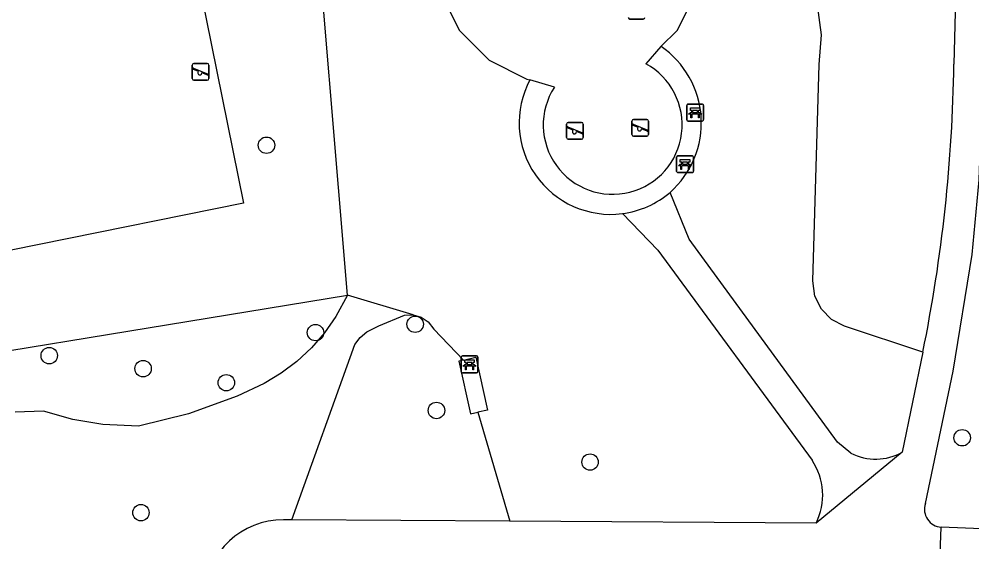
# Model space of a CAD drawing. Extents: x 158461 to 159795, y 387220 to 388672.
# Drawn here: x 159442.2 to 159498.9, y 387901.5 to 387932.6 of the extents above; entities that cross this region are included whole.
import ezdxf

# ---------------------------------------------------------------- set-up
doc = ezdxf.new("R2010")
doc.units = 0
for name, color, linetype in [('IMGEO_Bank', 7, 'Continuous'), ('IMGEO_Boom', 7, 'Continuous'), ('IMGEO_Groenvoorziening', 7, 'Continuous'), ('IMGEO_Speelvoorziening', 7, 'Continuous'), ('IMGEO_Voetpad_halfverhard', 7, 'Continuous'), ('IMGEO_Voetpad_open', 7, 'Continuous')]:
    doc.layers.add(name, color=color, linetype=linetype)

msp = doc.modelspace()

# ---------------------------------------------------------------- linework, layer by layer
at = {"layer": 'IMGEO_Bank'}
for p, q in [((159482.041, 387927.55), (159482.882, 387927.55)), ((159482.882, 387927.55), (159482.041, 387927.55)), ((159481.966, 387926.625), (159481.966, 387927.466)), ((159481.966, 387927.466), (159481.966, 387926.625)), ((159482.663, 387926.948), (159482.27, 387926.948)), ((159482.275, 387927.056), (159482.275, 387927.162)), ((159482.319, 387927.162), (159482.319, 387927.056)), ((159482.607, 387927.168), (159482.325, 387927.168)), ((159482.325, 387927.05), (159482.607, 387927.05)), ((159482.613, 387927.056), (159482.613, 387927.162)), ((159482.657, 387927.162), (159482.657, 387927.056)), ((159482.966, 387927.475), (159482.966, 387926.634)), ((159482.966, 387926.634), (159482.966, 387927.475)), ((159482.891, 387926.55), (159482.05, 387926.55)), ((159482.05, 387926.55), (159482.891, 387926.55)), ((159481.368, 387923.552), (159481.368, 387924.393)), ((159481.368, 387924.393), (159481.368, 387923.552)), ((159481.443, 387924.477), (159482.284, 387924.477)), ((159482.284, 387924.477), (159481.443, 387924.477)), ((159482.009, 387924.095), (159481.727, 387924.095)), ((159482.368, 387924.402), (159482.368, 387923.561)), ((159482.368, 387923.561), (159482.368, 387924.402)), ((159482.065, 387923.875), (159481.672, 387923.875)), ((159481.677, 387923.983), (159481.677, 387924.089)), ((159481.721, 387924.089), (159481.721, 387923.983)), ((159481.727, 387923.977), (159482.009, 387923.977)), ((159482.015, 387923.983), (159482.015, 387924.089)), ((159482.059, 387924.089), (159482.059, 387923.983)), ((159482.293, 387923.477), (159481.452, 387923.477)), ((159481.452, 387923.477), (159482.293, 387923.477)), ((159468.542, 387911.643), (159468.542, 387912.484)), ((159468.542, 387912.484), (159468.542, 387911.643)), ((159468.617, 387912.568), (159469.458, 387912.568)), ((159469.458, 387912.568), (159468.617, 387912.568)), ((159469.183, 387912.186), (159468.901, 387912.186)), ((159469.542, 387912.493), (159469.542, 387911.652)), ((159469.542, 387911.652), (159469.542, 387912.493)), ((159469.239, 387911.966), (159468.846, 387911.966)), ((159468.851, 387912.074), (159468.851, 387912.18)), ((159468.895, 387912.18), (159468.895, 387912.074)), ((159468.901, 387912.068), (159469.183, 387912.068)), ((159469.189, 387912.074), (159469.189, 387912.18)), ((159469.233, 387912.18), (159469.233, 387912.074)), ((159469.467, 387911.568), (159468.626, 387911.568)), ((159468.626, 387911.568), (159469.467, 387911.568))]:
    msp.add_line(p, q, dxfattribs=at)
for points in [[(159482.213, 387926.948), (159482.071, 387926.948), (159482.183, 387927.05), (159482.269, 387927.05)], [(159482.269, 387927.168), (159482.183, 387927.168), (159482.183, 387927.329), (159482.746, 387927.329), (159482.746, 387927.168), (159482.663, 387927.168)], [(159482.263, 387926.941), (159482.263, 387926.734), (159482.22, 387926.734), (159482.22, 387926.941)], [(159482.663, 387927.05), (159482.746, 387927.05), (159482.858, 387926.948), (159482.719, 387926.948)], [(159482.713, 387926.941), (159482.713, 387926.734), (159482.669, 387926.734), (159482.669, 387926.941)], [(159481.671, 387924.095), (159481.585, 387924.095), (159481.585, 387924.256), (159482.148, 387924.256), (159482.148, 387924.095), (159482.065, 387924.095)], [(159481.615, 387923.875), (159481.473, 387923.875), (159481.585, 387923.977), (159481.671, 387923.977)], [(159481.665, 387923.868), (159481.665, 387923.661), (159481.622, 387923.661), (159481.622, 387923.868)], [(159482.065, 387923.977), (159482.148, 387923.977), (159482.26, 387923.875), (159482.121, 387923.875)], [(159482.115, 387923.868), (159482.115, 387923.661), (159482.071, 387923.661), (159482.071, 387923.868)], [(159468.845, 387912.186), (159468.759, 387912.186), (159468.759, 387912.347), (159469.322, 387912.347), (159469.322, 387912.186), (159469.239, 387912.186)], [(159468.789, 387911.966), (159468.647, 387911.966), (159468.759, 387912.068), (159468.845, 387912.068)], [(159468.839, 387911.959), (159468.839, 387911.752), (159468.796, 387911.752), (159468.796, 387911.959)], [(159469.239, 387912.068), (159469.322, 387912.068), (159469.434, 387911.966), (159469.295, 387911.966)], [(159469.289, 387911.959), (159469.289, 387911.752), (159469.245, 387911.752), (159469.245, 387911.959)]]:
    msp.add_lwpolyline(points, dxfattribs=at)
for centre, radius, start, end in [((159482.044, 387927.472), 0.0779, 92.4484, 184.2845), ((159482.044, 387927.472), 0.0779, 92.4484, 184.2845), ((159482.888, 387927.472), 0.0779, 2.4484, 94.2845), ((159482.888, 387927.472), 0.0779, 2.4484, 94.2845), ((159482.213, 387926.941), 0.00671, 2.8957, 87.1043), ((159482.27, 387926.941), 0.00671, 92.8957, 177.1043), ((159482.268, 387927.161), 0.00671, 2.8957, 87.1043), ((159482.268, 387927.057), 0.00671, 272.8957, 357.1043), ((159482.325, 387927.161), 0.00671, 92.8957, 177.1043), ((159482.325, 387927.057), 0.00671, 182.8957, 267.1043), ((159482.607, 387927.161), 0.00671, 2.8957, 87.1043), ((159482.607, 387927.057), 0.00671, 272.8957, 357.1043), ((159482.664, 387927.161), 0.00671, 92.8957, 177.1043), ((159482.664, 387927.057), 0.00671, 182.8957, 267.1043), ((159482.662, 387926.941), 0.00671, 2.8957, 87.1043), ((159482.719, 387926.941), 0.00671, 92.8957, 177.1043), ((159482.044, 387926.628), 0.0779, 182.4484, 274.2845), ((159482.044, 387926.628), 0.0779, 182.4484, 274.2845), ((159482.888, 387926.628), 0.0779, 272.4484, 4.2845), ((159482.888, 387926.628), 0.0779, 272.4484, 4.2845), ((159481.446, 387924.399), 0.0779, 92.4484, 184.2845), ((159481.446, 387924.399), 0.0779, 92.4484, 184.2845), ((159481.67, 387924.088), 0.00671, 2.8957, 87.1043), ((159481.727, 387924.088), 0.00671, 92.8957, 177.1043), ((159482.009, 387924.088), 0.00671, 2.8957, 87.1043), ((159482.066, 387924.088), 0.00671, 92.8957, 177.1043), ((159482.29, 387924.399), 0.0779, 2.4484, 94.2845), ((159482.29, 387924.399), 0.0779, 2.4484, 94.2845), ((159481.446, 387923.555), 0.0779, 182.4484, 274.2845), ((159481.446, 387923.555), 0.0779, 182.4484, 274.2845), ((159481.615, 387923.868), 0.00671, 2.8957, 87.1043), ((159481.672, 387923.868), 0.00671, 92.8957, 177.1043), ((159481.67, 387923.984), 0.00671, 272.8957, 357.1043), ((159481.727, 387923.984), 0.00671, 182.8957, 267.1043), ((159482.009, 387923.984), 0.00671, 272.8957, 357.1043), ((159482.066, 387923.984), 0.00671, 182.8957, 267.1043), ((159482.064, 387923.868), 0.00671, 2.8957, 87.1043), ((159482.121, 387923.868), 0.00671, 92.8957, 177.1043), ((159482.29, 387923.555), 0.0779, 272.4484, 4.2845), ((159482.29, 387923.555), 0.0779, 272.4484, 4.2845), ((159468.62, 387912.49), 0.0779, 92.4484, 184.2845), ((159468.62, 387912.49), 0.0779, 92.4484, 184.2845), ((159468.844, 387912.179), 0.00671, 2.8957, 87.1043), ((159468.901, 387912.179), 0.00671, 92.8957, 177.1043), ((159469.183, 387912.179), 0.00671, 2.8957, 87.1043), ((159469.24, 387912.179), 0.00671, 92.8957, 177.1043), ((159469.464, 387912.49), 0.0779, 2.4484, 94.2845), ((159469.464, 387912.49), 0.0779, 2.4484, 94.2845), ((159468.62, 387911.646), 0.0779, 182.4484, 274.2845), ((159468.62, 387911.646), 0.0779, 182.4484, 274.2845), ((159468.789, 387911.959), 0.00671, 2.8957, 87.1043), ((159468.846, 387911.959), 0.00671, 92.8957, 177.1043), ((159468.844, 387912.075), 0.00671, 272.8957, 357.1043), ((159468.901, 387912.075), 0.00671, 182.8957, 267.1043), ((159469.183, 387912.075), 0.00671, 272.8957, 357.1043), ((159469.24, 387912.075), 0.00671, 182.8957, 267.1043), ((159469.238, 387911.959), 0.00671, 2.8957, 87.1043), ((159469.295, 387911.959), 0.00671, 92.8957, 177.1043), ((159469.464, 387911.646), 0.0779, 272.4484, 4.2845), ((159469.464, 387911.646), 0.0779, 272.4484, 4.2845)]:
    msp.add_arc(centre, radius, start, end, dxfattribs=at)
at = {"layer": 'IMGEO_Boom'}
for centre in [(159456.96, 387925.108), (159465.807, 387914.455), (159459.877, 387913.96), (159444.032, 387912.589), (159449.618, 387911.814), (159454.569, 387910.976), (159467.075, 387909.325), (159498.359, 387907.7), (159476.216, 387906.253), (159449.489, 387903.244)]:
    msp.add_circle(centre, 0.489, dxfattribs=at)
at = {"layer": 'IMGEO_Groenvoorziening'}
for points in [[(159480.437, 387930.985), (159481.391, 387931.939), (159482.527, 387934.169), (159482.919, 387936.641), (159482.527, 387939.113), (159481.391, 387941.343), (159486.317, 387968.62), (159482.072, 387969.507), (159477.391, 387944.249), (159474.919, 387944.641), (159472.447, 387944.249), (159470.217, 387943.113), (159468.447, 387941.343), (159467.311, 387939.113), (159466.919, 387936.641), (159467.311, 387934.169), (159468.447, 387931.939), (159470.217, 387930.169), (159472.447, 387929.033), (159472.633, 387929.003)], [(159461.78, 387916.182), (159459.624, 387942.081)], [(159415.916, 387929.956), (159452.418, 387937.346), (159455.593, 387921.664), (159419.091, 387914.274), (159415.916, 387929.956)], [(159496.018, 387912.794), (159491.353, 387914.348), (159490.589, 387914.745), (159489.985, 387915.359), (159489.6, 387916.129), (159489.473, 387917.036), (159489.843, 387929.92), (159489.985, 387931.683), (159489.758, 387933.437), (159489.171, 387935.106), (159488.562, 387936.179), (159487.619, 387937.67)], [(159413.066, 387894.263), (159427.547, 387905.367), (159425.038, 387908.857), (159427.384, 387910.544), (159461.78, 387916.182)], [(159461.78, 387916.182), (159461.097, 387914.917), (159460.418, 387913.947), (159459.641, 387913.054), (159458.775, 387912.247), (159457.83, 387911.535), (159456.815, 387910.925), (159455.21, 387910.185), (159452.32, 387909.132), (159449.336, 387908.386), (159447.227, 387908.494), (159445.436, 387908.792), (159443.686, 387909.275), (159442.006, 387909.231)], [(159465.684, 387915.017), (159461.78, 387916.182)], [(159458.475, 387902.812), (159462.211, 387913.249), (159462.526, 387913.669), (159462.922, 387914.014), (159463.646, 387914.366), (159465.183, 387915.001), (159465.684, 387915.017)], [(159465.684, 387915.017), (159466.166, 387914.878), (159466.581, 387914.597), (159466.909, 387914.163), (159468.679, 387912.326)], [(159469.543, 387909.216), (159471.445, 387902.734)]]:
    msp.add_lwpolyline(points, dxfattribs=at)
at = {"layer": 'IMGEO_Speelvoorziening'}
for p, q in [((159479.379, 387932.616), (159478.589, 387932.616)), ((159478.589, 387932.616), (159479.379, 387932.616)), ((159452.541, 387929.075), (159452.541, 387929.875)), ((159452.541, 387929.875), (159452.541, 387929.075)), ((159452.641, 387929.975), (159453.431, 387929.975)), ((159453.431, 387929.975), (159452.641, 387929.975)), ((159453.531, 387929.875), (159453.531, 387929.075)), ((159453.531, 387929.075), (159453.531, 387929.875)), ((159452.924, 387929.503), (159452.585, 387929.64)), ((159452.61, 387929.7), (159453.486, 387929.347)), ((159453.462, 387929.287), (159453.122, 387929.424)), ((159453.431, 387928.975), (159452.641, 387928.975)), ((159452.641, 387928.975), (159453.431, 387928.975)), ((159474.819, 387925.569), (159474.819, 387926.369)), ((159474.819, 387926.369), (159474.819, 387925.569)), ((159474.919, 387926.469), (159475.709, 387926.469)), ((159475.709, 387926.469), (159474.919, 387926.469)), ((159475.809, 387926.369), (159475.809, 387925.569)), ((159475.809, 387925.569), (159475.809, 387926.369)), ((159478.702, 387925.742), (159478.702, 387926.542)), ((159478.702, 387926.542), (159478.702, 387925.742)), ((159478.771, 387926.367), (159479.647, 387926.014)), ((159478.802, 387926.642), (159479.592, 387926.642)), ((159479.592, 387926.642), (159478.802, 387926.642)), ((159479.692, 387926.542), (159479.692, 387925.742)), ((159479.692, 387925.742), (159479.692, 387926.542)), ((159475.202, 387925.997), (159474.863, 387926.134)), ((159474.888, 387926.194), (159475.764, 387925.841)), ((159475.74, 387925.781), (159475.4, 387925.918)), ((159479.085, 387926.17), (159478.746, 387926.307)), ((159479.623, 387925.954), (159479.283, 387926.091)), ((159475.709, 387925.469), (159474.919, 387925.469)), ((159474.919, 387925.469), (159475.709, 387925.469)), ((159479.592, 387925.642), (159478.802, 387925.642)), ((159478.802, 387925.642), (159479.592, 387925.642))]:
    msp.add_line(p, q, dxfattribs=at)
for centre, radius, start, end in [((159478.589, 387932.716), 0.1, 180, 270), ((159478.589, 387932.716), 0.1, 180, 270), ((159479.379, 387932.716), 0.1, 270, 0), ((159479.379, 387932.716), 0.1, 270, 0), ((159452.641, 387929.875), 0.1, 90, 180), ((159452.641, 387929.875), 0.1, 90, 180), ((159453.431, 387929.875), 0.1, 0, 90), ((159453.431, 387929.875), 0.1, 360, 90), ((159452.598, 387929.67), 0.0327, 68.078, 248.078), ((159453.003, 387929.413), 0.12, 130.9928, 5.1632), ((159453.474, 387929.317), 0.0327, 248.078, 68.078), ((159452.641, 387929.075), 0.1, 180, 270), ((159452.641, 387929.075), 0.1, 180, 270), ((159453.431, 387929.075), 0.1, 270, 0), ((159453.431, 387929.075), 0.1, 270, 0), ((159474.919, 387926.369), 0.1, 90, 180), ((159474.919, 387926.369), 0.1, 90, 180), ((159475.709, 387926.369), 0.1, 0, 90), ((159475.709, 387926.369), 0.1, 360, 90), ((159478.802, 387926.542), 0.1, 90, 180), ((159478.802, 387926.542), 0.1, 90, 180), ((159478.759, 387926.337), 0.0327, 68.078, 248.078), ((159479.592, 387926.542), 0.1, 0, 90), ((159479.592, 387926.542), 0.1, 360, 90), ((159474.876, 387926.164), 0.0327, 68.078, 248.078), ((159475.281, 387925.907), 0.12, 130.9928, 5.1632), ((159475.752, 387925.811), 0.0327, 248.078, 68.078), ((159479.164, 387926.08), 0.12, 130.9928, 5.1632), ((159479.635, 387925.984), 0.0327, 248.078, 68.078), ((159474.919, 387925.569), 0.1, 180, 270), ((159474.919, 387925.569), 0.1, 180, 270), ((159475.709, 387925.569), 0.1, 270, 0), ((159475.709, 387925.569), 0.1, 270, 0), ((159478.802, 387925.742), 0.1, 180, 270), ((159478.802, 387925.742), 0.1, 180, 270), ((159479.592, 387925.742), 0.1, 270, 0), ((159479.592, 387925.742), 0.1, 270, 0)]:
    msp.add_arc(centre, radius, start, end, dxfattribs=at)
at = {"layer": 'IMGEO_Voetpad_halfverhard'}
for points in [[(159498.303, 387946.944), (159497.865, 387929.938)], [(159496.167, 387903.78), (159497.831, 387911.671), (159498.948, 387918.606), (159499.379, 387923.051), (159499.645, 387931.013), (159500, 387932.214)], [(159491.737, 387906.787), (159490.934, 387907.446), (159482.114, 387919.516), (159480.975, 387922.305)], [(159478.137, 387921.04), (159480.254, 387918.869), (159489.424, 387906.371)], [(159496.018, 387912.794), (159494.795, 387906.843)], [(159494.795, 387906.843), (159489.665, 387902.624)], [(159458.475, 387902.812), (159457.975, 387902.815)], [(159471.445, 387902.734), (159458.475, 387902.812)], [(159489.665, 387902.624), (159471.445, 387902.734)]]:
    msp.add_lwpolyline(points, dxfattribs=at)
for centre, radius, start, end in [((159405.855, 387931.179), 92.018, 348.47478, 359.22719), ((159493.214, 387909.634), 3.207, 242.5715, 299.5267), ((159486.347, 387904.292), 3.713, 333.3104, 34.0498), ((159497.191, 387903.449), 1.076, 162.0934, 265.5688), ((159457.939, 387898.142), 4.673, 89.5535, 176.3575)]:
    msp.add_arc(centre, radius, start, end, dxfattribs=at)
at = {"layer": 'IMGEO_Voetpad_open'}
for points in [[(159480.437, 387930.985), (159479.534, 387929.955)], [(159474.09, 387928.561), (159472.633, 387929.003)], [(159468.679, 387912.326), (159468.408, 387912.266), (159469.108, 387909.119), (159469.543, 387909.216)], [(159468.679, 387912.326), (159469.416, 387912.49), (159470.116, 387909.343), (159469.543, 387909.216)], [(159504.029, 387905.021), (159503.945, 387902.121), (159500, 387902.269), (159497.108, 387902.376)], [(159497.028, 387900.299), (159497.108, 387902.376)]]:
    msp.add_lwpolyline(points, dxfattribs=at)
for centre, radius, start, end in [((159477.324, 387926.435), 5.513, 311.4782, 55.6153), ((159477.564, 387926.321), 4.134, 147.183, 61.5423), ((159477.45, 387926.449), 5.453, 152.0706, 277.2336), ((159477.429, 387926.445), 5.451, 277.4659, 310.5827)]:
    msp.add_arc(centre, radius, start, end, dxfattribs=at)

doc.saveas('drawing.dxf')
